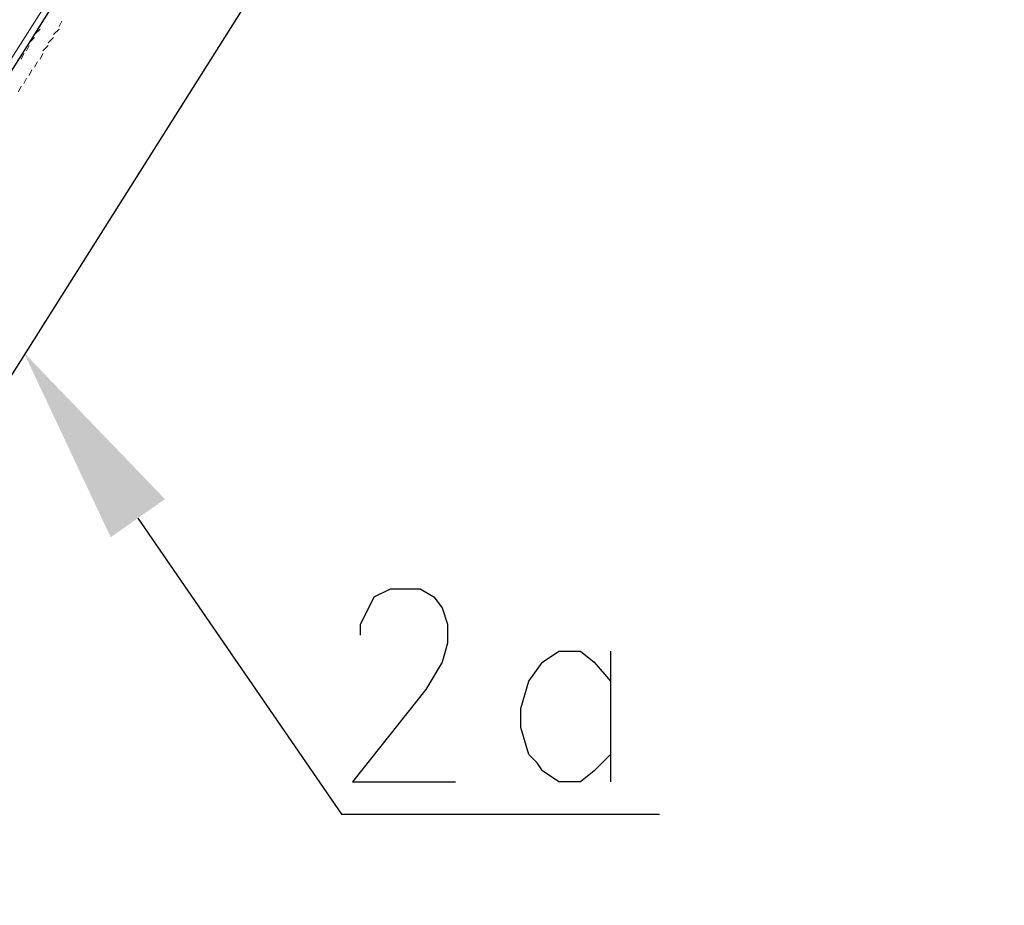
# Model space of a CAD drawing. Header units: millimetres. Extents: x 2063114 to 14983986, y -126020516 to 213791.
# Tile 295 of 656: x 2371783 to 2372728, y -1186327 to -1185477. Entities that reach past the tile are written whole.
import ezdxf

# ---------------------------------------------------------------- set-up
doc = ezdxf.new("R2010")
doc.units = ezdxf.units.MM
doc.layers.add('PDF2_Geometry', color=7, linetype='Continuous')
doc.layers.add('PDF2_Solid Fills', color=7, linetype='Continuous')

msp = doc.modelspace()

# ---------------------------------------------------------------- linework, layer by layer
at = {"layer": 'PDF2_Geometry', "linetype": 'ByBlock', "lineweight": 13}
msp.add_lwpolyline([(2372582.17824, -1183921.58539), (2370267.12254, -1187558.44689), (2370413.08582, -1187654.90845), (2372728.17411, -1184015.43989)], close=True, dxfattribs=at)
at = {"layer": 'PDF2_Geometry', "linetype": 'ByBlock', "lineweight": 25}
for points in [[(2370418.31082, -1187675.765), (2372639.53376, -1184156.22162), (2372652.56911, -1184164.04283), (2372660.39031, -1184291.78922)], [(2372652.56911, -1184427.35681), (2370632.0905, -1187628.83776)], [(2371896.51905, -1185955.09935), (2372092.04923, -1186239.26989), (2372397.07633, -1186239.26989)], [(2372110.29872, -1186067.20332), (2372110.29872, -1186056.77505), (2372118.11992, -1186041.13263), (2372123.33406, -1186030.70436), (2372138.97648, -1186022.88315), (2372167.65424, -1186022.88315), (2372180.68958, -1186030.70436), (2372188.51079, -1186041.13263), (2372193.72493, -1186056.77505), (2372193.72493, -1186075.02453), (2372188.51079, -1186093.27402), (2372172.86838, -1186119.34471), (2372102.47751, -1186207.98506), (2372201.54614, -1186207.98506)], [(2372350.14908, -1186181.91437), (2372334.50667, -1186197.55678), (2372321.47132, -1186207.98506), (2372300.61477, -1186207.98506), (2372284.97235, -1186197.55678), (2372279.75821, -1186189.73557), (2372271.93701, -1186181.91437), (2372264.1158, -1186155.84368), (2372264.1158, -1186137.59419), (2372271.93701, -1186111.5235), (2372284.97235, -1186093.27402), (2372300.61477, -1186082.84574), (2372321.47132, -1186082.84574), (2372334.50667, -1186093.27402), (2372350.14908, -1186111.5235)], [(2372350.14908, -1186082.84574), (2372350.14908, -1186207.98506)]]:
    msp.add_lwpolyline(points, dxfattribs=at)
at = {"layer": 'PDF2_Geometry', "linetype": 'ByBlock', "lineweight": 0}
for points in [[(2371797.45042, -1185491.04104), (2371802.66455, -1185485.8269)], [(2371802.66455, -1185483.21983), (2371805.27162, -1185478.00569)], [(2371820.91404, -1185485.8269), (2371815.6999, -1185491.04104)], [(2371823.52111, -1185478.00569), (2371820.91404, -1185483.21983)], [(2371792.23628, -1185498.86224), (2371797.45042, -1185493.64811)], [(2371815.6999, -1185493.64811), (2371810.48576, -1185498.86224)], [(2371789.62921, -1185506.68345), (2371792.23628, -1185501.46931)], [(2371810.48576, -1185501.46931), (2371805.27162, -1185506.68345)], [(2371784.41507, -1185514.50466), (2371787.02214, -1185509.29052)], [(2371805.27162, -1185509.29052), (2371802.66455, -1185514.50466)], [(2371800.05749, -1185517.11173), (2371797.45042, -1185522.32587)], [(2371789.62921, -1185532.75414), (2371787.02214, -1185537.96828)], [(2371794.84335, -1185524.93294), (2371792.23628, -1185530.14707)], [(2371784.41507, -1185540.57535), (2371781.808, -1185545.78949)]]:
    msp.add_lwpolyline(points, dxfattribs=at)
at = {"layer": 'PDF2_Solid Fills', "linetype": 'ByBlock', "transparency": 33554559}
msp.add_solid([(2371870.44835, -1185973.34883), (2371787.02214, -1185796.06813), (2371922.58974, -1185936.84987)], dxfattribs=at)

doc.saveas('drawing.dxf')
